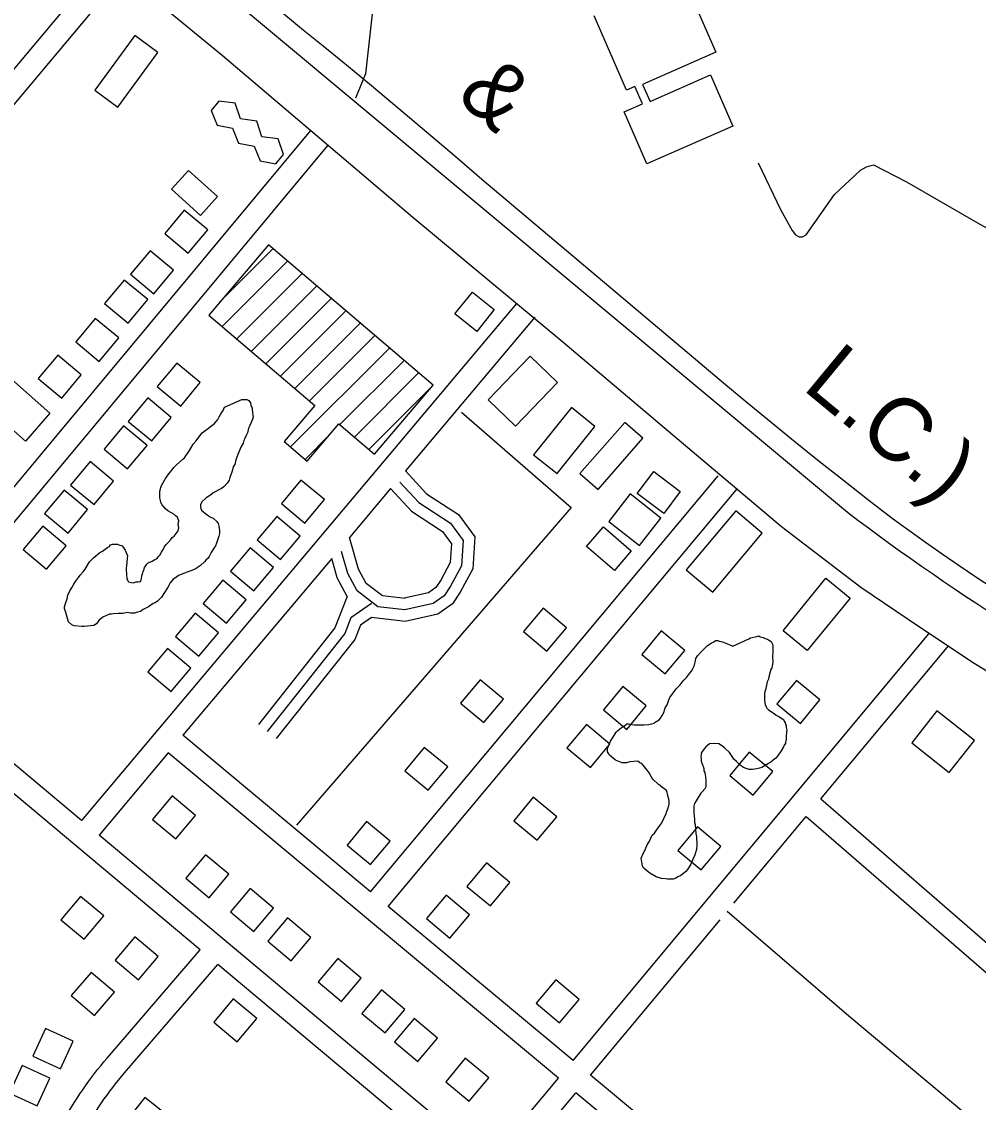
# Model space of a CAD drawing. Extents: x 3683402 to 3721514, y 487807 to 513565.
# Drawn here: x 3704293 to 3705547, y 496621 to 498039 of the extents above; entities that cross this region are included whole.
import ezdxf

# ---------------------------------------------------------------- set-up
doc = ezdxf.new("R2010")
doc.units = 0
for name, color, linetype in [('V-BLDG-OTLN', 7, 'Continuous'), ('V-RAIL-IDEN', 7, 'Continuous'), ('V-RAIL-TRAK', 7, 'Continuous'), ('V-ROAD-CNTR', 7, 'Continuous'), ('V-SITE-VEGE', 7, 'Continuous'), ('V-TOPO-SHOR', 7, 'Continuous')]:
    doc.layers.add(name, color=color, linetype=linetype)

msp = doc.modelspace()

# ---------------------------------------------------------------- linework, layer by layer
at = {"layer": 'V-BLDG-OTLN'}
for p, q in [((3704552.2, 497670.5), (3704622.3, 497740.6)), ((3704555.7, 497638.6), (3704641.4, 497724.3)), ((3704574.8, 497622.3), (3704660.5, 497708)), ((3704593.9, 497606.1), (3704679.6, 497691.8)), ((3704613, 497589.8), (3704698.7, 497675.5)), ((3704632.1, 497573.5), (3704717.7, 497659.2)), ((3704651.1, 497557.3), (3704736.8, 497642.9)), ((3704670.2, 497541), (3704755.9, 497626.7)), ((3704645.3, 497480.7), (3704775, 497610.4)), ((3704709.9, 497510), (3704794.1, 497594.1)), ((3704729, 497493.7), (3704813.2, 497577.9)), ((3704748.1, 497477.4), (3704832.3, 497561.6)), ((3704664.4, 497464.4), (3704696.9, 497496.9))]:
    msp.add_line(p, q, dxfattribs=at)
for points in [[(3705171.8, 498069.6), (3705203.1, 497998.3), (3705106.9, 497956.1), (3705116.7, 497933.9), (3705195.8, 497968.7), (3705225.4, 497901.4), (3705112.5, 497851.9), (3705082.6, 497920), (3705106.7, 497930.5), (3705096.6, 497953.5), (3705085.9, 497948.8), (3705043.3, 498045.9)], [(3704869.3, 497526.3), (3705013.1, 497401.5), (3704653.2, 496984.5)]]:
    msp.add_lwpolyline(points, dxfattribs=at)
for points in [[(3704471.4, 497998), (3704441, 498020.2), (3704388.6, 497948.5), (3704418.9, 497926.3)], [(3704636.1, 497864.1), (3704629.3, 497884.8), (3704607.8, 497887.4), (3704601.1, 497908.1), (3704579.5, 497910.9), (3704572.9, 497931.4), (3704551.3, 497934.2), (3704541.2, 497922.1), (3704549, 497902.6), (3704569.4, 497898.7), (3704577.2, 497879.3), (3704597.8, 497875.3), (3704605.4, 497856), (3704626, 497852)], [(3704527.2, 497784.4), (3704549.5, 497809), (3704511.6, 497843.2), (3704489.3, 497818.6)], [(3704506, 497791.2), (3704480.4, 497760.5), (3704511.2, 497734.9), (3704536.8, 497765.6)], [(3704461.1, 497738), (3704435.5, 497707.2), (3704466.3, 497681.6), (3704491.9, 497712.4)], [(3704832.3, 497561.6), (3704616.3, 497745.7), (3704538, 497653.7), (3704677.1, 497535.1), (3704636.9, 497487.9), (3704667.1, 497462.1), (3704708.8, 497510.9), (3704755.3, 497471.3)], [(3704427.3, 497699.5), (3704401.6, 497668.7), (3704432.4, 497643.1), (3704458, 497673.9)], [(3704860.9, 497655.1), (3704884, 497683.9), (3704912.5, 497661.1), (3704889.4, 497632.2)], [(3704389.2, 497649.2), (3704363.6, 497618.5), (3704394.4, 497592.9), (3704420, 497623.6)], [(3704329.9, 497525), (3704297.8, 497488.5), (3704219.8, 497557.3), (3704251.9, 497593.8)], [(3704340.2, 497601), (3704314.5, 497570.3), (3704345.3, 497544.7), (3704370.9, 497575.4)], [(3704496.2, 497590.7), (3704470.6, 497560), (3704501.4, 497534.4), (3704527, 497565.1)], [(3704940.5, 497508.1), (3704904.6, 497542.4), (3704959.5, 497599.8), (3704995.4, 497565.4)], [(3704458.2, 497545), (3704432.6, 497514.2), (3704463.4, 497488.6), (3704489, 497519.4)], [(3705044.4, 497507.6), (3705013.6, 497532.3), (3704964.1, 497470.4), (3704994.9, 497445.7)], [(3704426.5, 497508.3), (3704400.9, 497477.6), (3704431.6, 497452), (3704457.2, 497482.7)], [(3705107.3, 497492.1), (3705083.5, 497512.9), (3705024.7, 497445.7), (3705048.5, 497424.9)], [(3704382.6, 497461.4), (3704357, 497430.7), (3704387.8, 497405.1), (3704413.4, 497435.8)], [(3705134.6, 497393.3), (3705099.8, 497419.5), (3705121.5, 497448.3), (3705156.3, 497422.2)], [(3704663.9, 497380.9), (3704689.7, 497411.6), (3704659, 497437.3), (3704633.3, 497406.7)], [(3704348.5, 497424.1), (3704322.9, 497393.4), (3704353.6, 497367.8), (3704379.2, 497398.5)], [(3705102.8, 497351.5), (3705130.9, 497387.5), (3705090.6, 497419), (3705062.5, 497382.9)], [(3705263.9, 497367.8), (3705229, 497397.1), (3705163.9, 497319.4), (3705198.9, 497290.2)], [(3704632, 497333), (3704657.8, 497363.6), (3704627.2, 497389.4), (3704601.4, 497358.7)], [(3704320.4, 497376.8), (3704294.8, 497346.1), (3704325.5, 497320.5), (3704351.1, 497351.2)], [(3705033.5, 497350.3), (3705055.6, 497375.9), (3705092.1, 497344.3), (3705070, 497318.8)], [(3704597.2, 497292.1), (3704622.9, 497322.7), (3704592.3, 497348.5), (3704566.6, 497317.9)], [(3705322.8, 497213.8), (3705291.1, 497239.7), (3705347.4, 497308.5), (3705379.1, 497282.5)], [(3704561.4, 497249.4), (3704587.1, 497280), (3704556.5, 497305.8), (3704530.7, 497275.2)], [(3704981.4, 497212.9), (3705007, 497243.6), (3704976.4, 497269.2), (3704950.7, 497238.6)], [(3704525.1, 497206.2), (3704550.8, 497236.8), (3704520.2, 497262.6), (3704494.5, 497232)], [(3705131.4, 497239.4), (3705105.8, 497208.7), (3705136.5, 497183), (3705162.1, 497213.7)], [(3704488.7, 497160), (3704514.5, 497190.6), (3704483.9, 497216.3), (3704458.1, 497185.7)], [(3704898.8, 497119.1), (3704924.5, 497149.8), (3704893.8, 497175.4), (3704868.1, 497144.7)], [(3705081.1, 497166.7), (3705055.5, 497136), (3705086.2, 497110.3), (3705111.8, 497141)], [(3705313.8, 497118.2), (3705339.4, 497149), (3705308.7, 497174.6), (3705283.1, 497143.9)], [(3705509, 497053.8), (3705542, 497095.5), (3705492.7, 497134.4), (3705459.8, 497092.7)], [(3705033.4, 497116.8), (3705007.8, 497086.1), (3705038.5, 497060.4), (3705064.1, 497091.1)], [(3704825.7, 497030.4), (3704851.4, 497061), (3704820.7, 497086.7), (3704795, 497056)], [(3705252, 497024.2), (3705277.6, 497054.9), (3705246.8, 497080.5), (3705221.2, 497049.8)], [(3704464.3, 496992.3), (3704495, 496966.6), (3704520.7, 496997.3), (3704490, 497023)], [(3704963.6, 497021.2), (3704937.9, 496990.5), (3704968.6, 496964.8), (3704994.3, 496995.5)], [(3704750.2, 496932.9), (3704775.8, 496963.6), (3704745.1, 496989.3), (3704719.5, 496958.6)], [(3705183.9, 496926), (3705209.6, 496956.7), (3705178.8, 496982.3), (3705153.2, 496951.6)], [(3704508, 496915.2), (3704538.7, 496889.5), (3704564.3, 496920.2), (3704533.7, 496945.9)], [(3704902.3, 496935.1), (3704876.6, 496904.4), (3704907.3, 496878.8), (3704933, 496909.5)], [(3704566.6, 496870.8), (3704597.3, 496845.1), (3704623, 496875.7), (3704592.3, 496901.4)], [(3704400.5, 496865.6), (3704369.9, 496891.3), (3704344.2, 496860.7), (3704374.8, 496835)], [(3704849.3, 496892.8), (3704823.6, 496862.1), (3704854.3, 496836.5), (3704880, 496867.2)], [(3704615.5, 496832.5), (3704646.1, 496806.8), (3704671.8, 496837.5), (3704641.2, 496863.2)], [(3704471.8, 496812.5), (3704441.2, 496838.2), (3704415.5, 496807.6), (3704446.1, 496781.9)], [(3704681.6, 496779), (3704712.2, 496753.3), (3704737.9, 496784), (3704707.3, 496809.7)], [(3704388.2, 496735.2), (3704414.3, 496765.5), (3704383.9, 496791.6), (3704357.9, 496761.3)], [(3704738.8, 496737.8), (3704769.5, 496712.1), (3704795.2, 496742.8), (3704764.5, 496768.5)], [(3704967.3, 496751.1), (3704998, 496725.4), (3705023.7, 496756.1), (3704993, 496781.7)], [(3704601, 496731.2), (3704570.3, 496756.9), (3704544.6, 496726.2), (3704575.3, 496700.5)], [(3704781.8, 496700.4), (3704812.4, 496674.7), (3704838.1, 496705.3), (3704807.5, 496731)], [(3704343.9, 496665.1), (3704360.5, 496701.5), (3704324.1, 496718), (3704307.5, 496681.7)], [(3704313.2, 496616.6), (3704329.8, 496653), (3704293.4, 496669.6), (3704276.8, 496633.2)], [(3704848.8, 496648.2), (3704879.5, 496622.6), (3704905.2, 496653.2), (3704874.5, 496678.9)], [(3704454.3, 496627.3), (3704429.5, 496595.9), (3704460.9, 496571.1), (3704485.7, 496602.5)]]:
    msp.add_lwpolyline(points, close=True, dxfattribs=at)
at = {"layer": 'V-RAIL-TRAK'}
msp.add_lwpolyline([(3704636.3, 498049.1), (3704654.6, 498034), (3704662.1, 498027.8), (3704688, 498006.7), (3704714.1, 497985.7), (3704728.9, 497973.4), (3704751.6, 497954.7), (3704787.4, 497924.7), (3704823.8, 497894), (3704860.1, 497863), (3704896.2, 497831.9), (3705151.2, 497617), (3705182.1, 497590.8), (3705213.1, 497564.7), (3705244.2, 497538.8), (3705275.5, 497513.1), (3705306.9, 497487.6), (3705338.5, 497462.2), (3705370.2, 497437), (3705402, 497412), (3705434, 497387.1), (3705455.8, 497371.4), (3705477.7, 497355.8), (3705499.7, 497340.4), (3705521.8, 497325.2), (3705544, 497310.2), (3705566.4, 497295.3)], dxfattribs=at)
at = {"layer": 'V-ROAD-CNTR'}
for p, q in [((3704965.6, 497650.9), (3704795.9, 497449.2)), ((3704776.4, 497426), (3704722.6, 497362)), ((3704699.3, 497334.3), (3704504.3, 497102.5)), ((3704792.1, 497252.2), (3704751.5, 497257))]:
    msp.add_line(p, q, dxfattribs=at)
for points in [[(3704942.5, 503093), (3704936.1, 502919.2), (3704915.9, 502413.9), (3704895.5, 501893.4), (3704878.3, 501357), (3704862.5, 500854.3), (3704839, 500258.4), (3704832.1, 499980.4), (3704813.7, 499569), (3704797.5, 499108), (3704786.7, 498775.9), (3704769.8, 498376.9), (3704762.5, 498168.2), (3704757.2, 498092.4), (3704748.1, 498009.3), (3704743.4, 497970), (3704730.7, 497938)], [(3704527, 496821.3), (3703114, 498005.2), (3702152.2, 498811.8), (3702053.8, 498883.5), (3701784.5, 499080.1)], [(3706922.2, 496514), (3706594.5, 496671.9), (3706378.1, 496773.1), (3706163.6, 496872.8), (3706014.2, 496943), (3705901, 496997), (3705828.8, 497030.1), (3705757.4, 497067.4), (3705690.1, 497104.9), (3705627.2, 497144.5), (3705541.5, 497196.8), (3705468.5, 497245), (3705393.2, 497296.3), (3705289, 497376.1), (3705171.8, 497474.8), (3705002.3, 497618), (3704805.7, 497781.8), (3704555.5, 497994.3), (3704337.6, 498173.3), (3704092, 498383.3), (3703834.2, 498595), (3703728.5, 498684.9)], [(3704402.3, 498119.5), (3703833.5, 497441.5)], [(3704426, 498101.1), (3703856.5, 497422.2)], [(3704540.6, 498092), (3705375.5, 497395.1)], [(3704671.3, 497895.7), (3704104, 497214.8)], [(3704694.4, 497876.6), (3704127, 497195.5)], [(3704941.6, 497668.9), (3704371.2, 496990.9)], [(3704795.9, 497449.2), (3704823.4, 497419.4), (3704865.5, 497392), (3704886.9, 497362.6), (3704884.3, 497320.8), (3704867.9, 497290.3), (3704857.7, 497275), (3704838.5, 497261.3), (3704795.8, 497251.8), (3704792.1, 497252.2)], [(3704788.8, 497434.7), (3704813.6, 497407.8), (3704855, 497380.9), (3704871.6, 497358.1), (3704869.5, 497325), (3704855, 497298), (3704846.8, 497285.6), (3704832.3, 497275.3), (3704795, 497267), (3704759.8, 497271.1), (3704732.9, 497291.8), (3704720.5, 497314.6), (3704712.2, 497343.6)], [(3704750.2, 496897.4), (3705206.2, 497442.9)], [(3704773.2, 496878.2), (3705231.4, 497426.3)], [(3704776.4, 497426), (3704803.9, 497396.3), (3704844.5, 497369.8), (3704856.3, 497353.7), (3704854.8, 497329.2), (3704842.2, 497305.8), (3704835.8, 497296.2), (3704826, 497289.2), (3704794.2, 497282.2)], [(3704795.6, 497282), (3704765.7, 497285.5), (3704744.6, 497301.8), (3704734.5, 497320.3), (3704722.6, 497362)], [(3704719.7, 497284.7), (3704706.5, 497308.9), (3704699.3, 497334.3)], [(3704719.7, 497284.7), (3704703.2, 497243.5), (3704603.2, 497116.8)], [(3704751.5, 497275.3), (3704724.6, 497256.6), (3704716.3, 497235.9), (3704614.9, 497107.5)], [(3704751.5, 497257), (3704736.9, 497246.9), (3704729.5, 497228.3), (3704626.7, 497098.2)], [(3705015.7, 496675.9), (3705482.3, 497235.7)], [(3705340.7, 497019), (3705508.5, 497220.3)], [(3704371.2, 496990.9), (3704127, 497195.5)], [(3704750.2, 496897.4), (3704504.3, 497102.5)], [(3704484.9, 497079.6), (3704394.2, 496971.7)], [(3704996.5, 496652.9), (3704484.9, 497079.6)], [(3705340.7, 497019), (3705787.3, 496631.6)], [(3705226.7, 496882.3), (3705321.5, 496995.9)], [(3705321.5, 496995.9), (3705767.7, 496609)], [(3704905.3, 496543.5), (3704394.2, 496971.7)], [(3705015.7, 496675.9), (3704773.2, 496878.2)], [(3705218, 496871.8), (3705377.4, 496734.8), (3705563.2, 496579.1), (3705637.3, 496516.7)], [(3705038.7, 496656.7), (3705208.7, 496860.6)], [(3704404.9, 496679.3), (3704527, 496821.3)], [(3704427.6, 496659.8), (3704550, 496802)], [(3704886.1, 496520.4), (3704550, 496802)], [(3704330.3, 496563.7), (3704333.1, 496569.6), (3704336.1, 496575.5), (3704339, 496581.3), (3704342.1, 496587.1), (3704345.2, 496592.9), (3704348.5, 496598.6), (3704351.7, 496604.3), (3704355.1, 496610), (3704358.5, 496615.6), (3704362, 496621.2), (3704365.6, 496626.7), (3704369.2, 496632.2), (3704372.9, 496637.6), (3704376.7, 496643), (3704380.5, 496648.3), (3704384.4, 496653.6), (3704388.4, 496658.9), (3704392.4, 496664.1), (3704396.5, 496669.2), (3704400.7, 496674.3), (3704404.8, 496679.2)], [(3704357.4, 496550.8), (3704360.1, 496556.4), (3704362.9, 496562), (3704365.7, 496567.5), (3704368.6, 496573), (3704371.5, 496578.4), (3704374.5, 496583.8), (3704377.6, 496589.2), (3704380.8, 496594.5), (3704384, 496599.8), (3704387.3, 496605.1), (3704390.7, 496610.3), (3704394.1, 496615.4), (3704397.6, 496620.6), (3704401.1, 496625.6), (3704404.8, 496630.7), (3704408.4, 496635.7), (3704412.2, 496640.6), (3704416, 496645.5), (3704419.8, 496650.3), (3704423.8, 496655.1), (3704427.8, 496659.9)], [(3705696.9, 496107.6), (3705038.7, 496656.7)], [(3704905.3, 496543.5), (3704996.5, 496652.9)], [(3704928.3, 496524.2), (3705019.5, 496633.6)], [(3705677.7, 496084.5), (3705019.5, 496633.6)]]:
    msp.add_lwpolyline(points, dxfattribs=at)
msp.add_arc((3707191.1, 499783.1), 2999.7, 232.7554, 243.2523, dxfattribs=at)
at = {"layer": 'V-SITE-VEGE'}
for points in [[(3704361.4, 497300.7), (3704363.4, 497304.3), (3704367.4, 497309.3), (3704369.4, 497312.4), (3704373.4, 497316.9), (3704375.9, 497320.4), (3704381.9, 497330), (3704386.9, 497335.1), (3704395.4, 497342.2), (3704398.9, 497344.2), (3704405.9, 497349.3), (3704407.9, 497350.3), (3704409.4, 497352.3), (3704411.9, 497353.3), (3704418.4, 497353.4), (3704420.4, 497352.4), (3704424.5, 497350.9), (3704426, 497349.4), (3704428.5, 497345.4), (3704431.6, 497337.9), (3704431.1, 497334.4), (3704430.2, 497324.8), (3704429.7, 497322.3), (3704429.7, 497319.8), (3704430.8, 497307.7), (3704432.8, 497303.7), (3704438.8, 497302.7), (3704442.9, 497303.8), (3704445.4, 497303.8), (3704448.4, 497304.3), (3704449.4, 497306.3), (3704449.9, 497308.3), (3704450.3, 497311.8), (3704451.8, 497315.4), (3704452.3, 497317.4), (3704453.3, 497320.4), (3704453.8, 497322.4), (3704455.3, 497324.4), (3704456.8, 497327), (3704458.8, 497328.5), (3704463.8, 497331), (3704467.3, 497333.1), (3704470.3, 497334.6), (3704471.8, 497336.6), (3704473.8, 497338.6), (3704476.3, 497342.7), (3704477.3, 497344.7), (3704478.8, 497346.7), (3704479.8, 497349.2), (3704482.3, 497352.8), (3704484.8, 497355.3), (3704488.3, 497359.3), (3704490.3, 497361.9), (3704492.8, 497363.9), (3704498.2, 497370.5), (3704498.7, 497374.5), (3704498.2, 497379), (3704498.7, 497384), (3704498.2, 497386), (3704497.1, 497388.5), (3704494.1, 497391), (3704492.1, 497392.5), (3704484.5, 497397), (3704481, 497400), (3704476.9, 497405), (3704475.4, 497408), (3704474.9, 497410.5), (3704473.9, 497414), (3704473.8, 497422.6), (3704474.8, 497425.6), (3704475.3, 497427.6), (3704476.3, 497430.1), (3704481.2, 497439.2), (3704483.7, 497442.2), (3704487.2, 497447.3), (3704490.2, 497450.8), (3704492.2, 497453.9), (3704495.7, 497457.4), (3704504.7, 497465), (3704506.2, 497466.5), (3704512.7, 497476.1), (3704517.7, 497484.2), (3704521.2, 497488.2), (3704529.6, 497499.3), (3704533.1, 497501.9), (3704537.6, 497505.4), (3704540.6, 497507.4), (3704542.1, 497509), (3704545.1, 497511), (3704547.6, 497514), (3704550.1, 497516.5), (3704551.6, 497520.1), (3704553.6, 497523.1), (3704554.6, 497525.6), (3704557.1, 497528.7), (3704558.6, 497532.7), (3704581.6, 497542.9), (3704588.2, 497542.9), (3704590.7, 497541.4), (3704592.7, 497538.4), (3704593.3, 497535.4)], [(3704593.3, 497535.4), (3704594.8, 497531.4), (3704594.8, 497529.4), (3704595.3, 497526.4)], [(3704595.3, 497526.4), (3704595.9, 497521.9), (3704596.4, 497519.8), (3704595.4, 497517.3), (3704593.9, 497512.8), (3704591.4, 497507.8), (3704590.4, 497505.2), (3704589, 497499.2), (3704587, 497495.7), (3704585.5, 497491.6), (3704584, 497489.1), (3704583, 497485.6), (3704580, 497480.5), (3704578.5, 497476), (3704577, 497473), (3704573.6, 497463.9), (3704572.1, 497457.9), (3704570.6, 497455.3), (3704568.2, 497447.8), (3704567.2, 497444.3), (3704565.7, 497440.7), (3704564.7, 497437.2), (3704562.2, 497433.2), (3704557.7, 497428.6), (3704554.7, 497426.1), (3704543.7, 497420.5), (3704540.2, 497417.5), (3704534.7, 497413.9), (3704529.2, 497408.8), (3704527.2, 497404.8), (3704527.2, 497402.3), (3704527.7, 497399.8), (3704528.7, 497397.8), (3704534.3, 497392.8), (3704538.9, 497389.3), (3704540.9, 497388.8), (3704543.9, 497387.3), (3704548.9, 497382.8), (3704550.5, 497380.3), (3704551.5, 497376.8), (3704552, 497371.3), (3704552.1, 497367.3), (3704551.1, 497363.7), (3704550.6, 497361.2), (3704548.1, 497354.7), (3704547.1, 497351.1), (3704545.6, 497349.1), (3704541.1, 497342.1), (3704538.7, 497337), (3704537.2, 497335), (3704534.2, 497332), (3704532.7, 497329.9), (3704527.2, 497325.4), (3704523.2, 497322.8), (3704521.2, 497320.8), (3704518.7, 497319.8), (3704515.7, 497318.8), (3704512.1, 497317.2), (3704506.1, 497315.2), (3704498.6, 497312.1), (3704495.6, 497310.1), (3704491.6, 497307.1), (3704487.6, 497302.5), (3704485.6, 497299), (3704484.1, 497296), (3704476.2, 497283.9), (3704470.7, 497278.3), (3704467.7, 497276.3), (3704465.1, 497275.2), (3704459.1, 497271.2), (3704452.1, 497267.6), (3704448.6, 497265.1), (3704444.6, 497264.1), (3704440.6, 497262.5), (3704435.6, 497262.5), (3704431, 497263.5), (3704427.5, 497262.9), (3704425.5, 497262.4), (3704419.5, 497262.4), (3704412.9, 497261.9), (3704410.4, 497261.3), (3704407.9, 497261.3), (3704399.9, 497257.8), (3704397.4, 497256.2), (3704393.9, 497253.2), (3704390.9, 497248.7), (3704387.4, 497246.6), (3704374.8, 497245), (3704371.8, 497245), (3704361.8, 497246), (3704358.7, 497247.4), (3704354.2, 497251.4), (3704350.6, 497263.5), (3704349.1, 497269), (3704349.1, 497271), (3704350.5, 497276.6), (3704352.5, 497281.6), (3704353.5, 497286.1), (3704356, 497292.2), (3704358.9, 497296.7), (3704361.4, 497300.7)], [(3705163.5, 496924.1), (3705156.5, 496918), (3705154, 496917.5), (3705150.5, 496915), (3705147, 496913.9), (3705139.4, 496913.9), (3705136.9, 496914.4), (3705131.9, 496914.8), (3705124.8, 496916.8), (3705116.3, 496921.8), (3705114.3, 496923.3), (3705109.2, 496927.8), (3705107.7, 496929.3), (3705106.7, 496931.3), (3705106.1, 496936.3), (3705105.1, 496941.3), (3705108.1, 496948.4), (3705110.1, 496952.4), (3705111.5, 496955.9), (3705113, 496959), (3705116, 496963.5), (3705119.5, 496971.6), (3705122.5, 496974.1), (3705125, 496978.1), (3705129.5, 496984.2), (3705132, 496987.7), (3705137.9, 496999.8), (3705138.4, 497001.9), (3705139.9, 497005.9), (3705141.4, 497010.4), (3705141.9, 497012.4), (3705141.8, 497017), (3705139.8, 497025), (3705139.2, 497028.5), (3705137.7, 497030.5), (3705131.7, 497035), (3705130.2, 497036.5), (3705127.6, 497038), (3705120.5, 497045), (3705118, 497048.5), (3705115.5, 497053.5), (3705112.9, 497057), (3705105.8, 497065.5), (3705103.3, 497066.5), (3705100.8, 497068.5), (3705090.2, 497067.9), (3705085.7, 497066.4), (3705080.2, 497066.3), (3705071.6, 497069.8), (3705063.6, 497076.3), (3705062.5, 497078.3), (3705061, 497080.8), (3705061, 497085.3), (3705064.9, 497094.9), (3705067.4, 497098.9), (3705072.4, 497106.5), (3705073.9, 497108.5), (3705079.4, 497112.6), (3705083.4, 497115.1), (3705086.4, 497117.7), (3705088.4, 497117.7), (3705093, 497116.7), (3705096, 497116.2), (3705109.1, 497116.3), (3705115.1, 497116.8), (3705122.1, 497118.4), (3705123.6, 497119.9), (3705128.6, 497122.9), (3705130.6, 497125), (3705132.6, 497128.5), (3705135.1, 497133.5), (3705135.6, 497136.1), (3705136.6, 497138.6), (3705139.1, 497142.6), (3705141, 497147.7), (3705142.5, 497152.2), (3705151, 497163.3), (3705156, 497168.9), (3705159, 497172.4), (3705161, 497174.9), (3705164.5, 497178.5), (3705168.5, 497183.5), (3705171.5, 497187), (3705173, 497190.1), (3705174.9, 497194.6), (3705176.4, 497200.6), (3705176.9, 497203.2), (3705178.9, 497206.7), (3705183.4, 497211.7), (3705191.9, 497220.3), (3705196.9, 497223.4), (3705200.4, 497224.9), (3705202.4, 497226.9), (3705205.4, 497227), (3705207.4, 497226), (3705211.9, 497225), (3705220.5, 497221.5), (3705225.1, 497219.5), (3705246.1, 497229.2), (3705248.6, 497230.2), (3705256.6, 497232.3)], [(3705265.2, 497230.8), (3705267.7, 497229.4), (3705270.7, 497228.4), (3705273.3, 497226.9), (3705275.3, 497225.4), (3705277.3, 497221.9), (3705277.8, 497219.9), (3705277.9, 497211.3), (3705277.4, 497206.8), (3705277.5, 497198.2), (3705277, 497193.7), (3705276.5, 497191.2), (3705275, 497188.7), (3705272.6, 497179.1), (3705272.1, 497176.1), (3705270.1, 497172.6), (3705269.1, 497166), (3705268.1, 497162), (3705267.1, 497160), (3705266.7, 497157.5), (3705266.7, 497147.9), (3705267.7, 497142.9), (3705268.8, 497139.9), (3705269.8, 497137.9), (3705271.8, 497135.9), (3705279.4, 497130.9), (3705281.9, 497128.9), (3705285.4, 497127.4), (3705291.5, 497123.4), (3705292.5, 497120.9), (3705294, 497118.9), (3705295.1, 497114.9), (3705295.1, 497112.9), (3705296.1, 497109.4), (3705295.6, 497106.9), (3705295.1, 497100.8), (3705295.2, 497096.3), (3705294.2, 497094.3), (3705294.2, 497091.8), (3705292.7, 497089.8), (3705291.7, 497087.2), (3705288.7, 497082.2), (3705283.7, 497075.1), (3705281.7, 497072.6), (3705278.2, 497070.1), (3705275.2, 497067.5), (3705272.2, 497065.5), (3705263.2, 497060.4), (3705260.2, 497059.4), (3705256.2, 497058.4), (3705251.2, 497057.8), (3705246.6, 497057.8), (3705242.6, 497058.8), (3705239.1, 497060.3), (3705235.1, 497062.8), (3705232, 497066.3), (3705230, 497068.3), (3705226.5, 497071.3), (3705225.4, 497073.3), (3705220.9, 497079.8), (3705214.3, 497086.3), (3705210.3, 497089.3), (3705206.7, 497091.2), (3705201.7, 497091.7), (3705194.7, 497091.2), (3705192.2, 497089.1), (3705189.7, 497087.6), (3705186.2, 497083.1), (3705184.2, 497080.1), (3705183.7, 497078), (3705183.2, 497074.5), (3705183.7, 497072), (3705183.7, 497068.5), (3705186.3, 497061.5), (3705187.3, 497059), (3705187.3, 497055.9), (3705188.4, 497053.9), (3705189.4, 497047.9), (3705189.9, 497043.9), (3705190, 497034.8), (3705188.5, 497032.3), (3705185, 497028.3), (3705183.5, 497026.8), (3705177, 497016.7), (3705175, 497013.1), (3705174.1, 497009.6), (3705174.1, 497000.6), (3705174.6, 496997), (3705175.2, 496991.5), (3705175.2, 496988), (3705175.7, 496985.5), (3705176.8, 496973.9), (3705177.8, 496969.9), (3705177.9, 496958.9), (3705177.4, 496952.8), (3705175.4, 496945.8), (3705172, 496937.7), (3705170, 496933.7), (3705167, 496928.6), (3705166, 496926.6), (3705163.5, 496924.1)], [(3705256.6, 497232.3), (3705259.2, 497232.8), (3705261.2, 497231.8), (3705265.2, 497230.8)]]:
    msp.add_lwpolyline(points, dxfattribs=at)
at = {"layer": 'V-TOPO-SHOR'}
msp.add_lwpolyline([(3705258.6, 497853.3), (3705287.8, 497792.2), (3705303.1, 497764.6), (3705307.5, 497759.1), (3705312.4, 497756.2), (3705316.5, 497756.2), (3705321.4, 497759), (3705358.6, 497811.7), (3705385, 497836.6), (3705392.8, 497843.8), (3705400.6, 497848.2), (3705409.8, 497850.5), (3705453, 497828.2), (3705549.2, 497772.8), (3705607, 497741.8), (3705644.7, 497721.5), (3705737.2, 497670.2)], dxfattribs=at)

# ---------------------------------------------------------------- texts
at = {"layer": 'V-RAIL-IDEN'}
for s, rotation, p in [('&', 318.1597, (3704860.8, 497939.1)), ('L.C.)', 320.4207, (3705314.7, 497557.5))]:
    msp.add_text(s, height=83, rotation=rotation, dxfattribs=at).set_placement(p)

doc.saveas('drawing.dxf')
